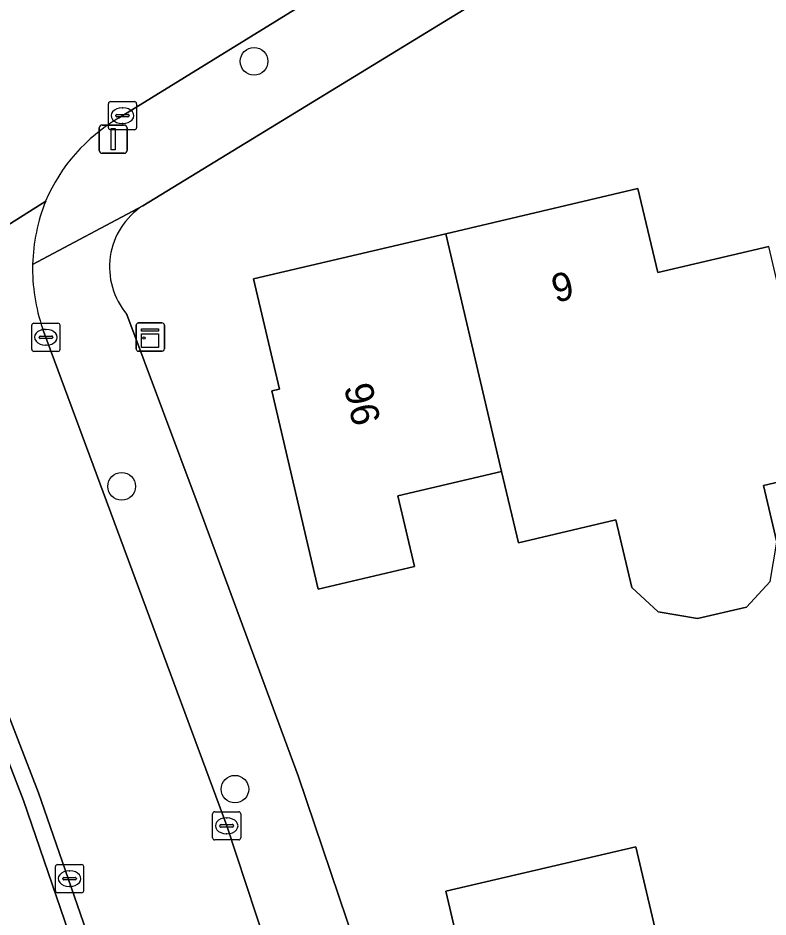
# Model space of a CAD drawing. Extents: x 157648 to 158502, y 379212 to 380938.
# Drawn here: x 158268.23 to 158294.82, y 380643.22 to 380675.11 of the extents above; entities that cross this region are included whole.
import ezdxf

# ---------------------------------------------------------------- set-up
doc = ezdxf.new("R2010")
doc.units = 0
for name, color, linetype in [('IMGEO_Boom', 7, 'Continuous'), ('IMGEO_Erf', 7, 'Continuous'), ('IMGEO_Kast', 7, 'Continuous'), ('IMGEO_Kolk', 7, 'Continuous'), ('IMGEO_Lichtmast', 7, 'Continuous'), ('IMGEO_Pand', 7, 'Continuous'), ('IMGEO_Pand_nummerreeks', 7, 'Continuous'), ('IMGEO_Rijbaan_lokaal_open', 7, 'Continuous'), ('IMGEO_Voetpad_open', 7, 'Continuous')]:
    doc.layers.add(name, color=color, linetype=linetype)

msp = doc.modelspace()

# ---------------------------------------------------------------- linework, layer by layer
at = {"layer": 'IMGEO_Boom'}
for centre in [(158276.598, 380673.576), (158271.903, 380658.501), (158275.92, 380647.76)]:
    msp.add_circle(centre, 0.489, dxfattribs=at)
at = {"layer": 'IMGEO_Erf'}
for points in [[(158287.24, 380677.382), (158272.653, 380668.455)], [(158294.9, 380655.123), (158294.054, 380654.218), (158292.32, 380653.811), (158290.926, 380654.044), (158289.99, 380654.918), (158289.429, 380657.307), (158285.973, 380656.495), (158285.378, 380659.026), (158281.697, 380658.162), (158282.285, 380655.657), (158278.877, 380654.857), (158277.225, 380661.888), (158277.5, 380661.952), (158276.582, 380665.863), (158283.396, 380667.463), (158290.21, 380669.064), (158290.91, 380666.085), (158294.848, 380667.01)], [(158272.089, 380664.599), (158274.614, 380657.836), (158278.162, 380648.233), (158280.184, 380642.245), (158281.989, 380636.364)], [(158296.726, 380659.02), (158294.658, 380658.535), (158295.132, 380656.517)], [(158270.472, 380641.386), (158268.423, 380647.352), (158266.359, 380652.693), (158265.986, 380652.548), (158264.393, 380656.642), (158252.147, 380653.798), (158240.661, 380650.992), (158240.566, 380651.381), (158230.925, 380649.086), (158227.242, 380648.21), (158204.018, 380642.406)]]:
    msp.add_lwpolyline(points, dxfattribs=at)
msp.add_lwpolyline([(158285.214, 380636.395), (158284.305, 380640.265), (158283.395, 380644.136), (158290.137, 380645.719), (158291.046, 380641.85), (158291.955, 380637.978)], close=True, dxfattribs=at)
msp.add_arc((158274.07, 380666.278), 2.597, 123.0732, 220.284, dxfattribs=at)
at = {"layer": 'IMGEO_Kast'}
for p, q in [((158272.417, 380663.372), (158272.417, 380664.213)), ((158272.417, 380664.213), (158272.417, 380663.372)), ((158272.492, 380664.297), (158273.333, 380664.297)), ((158273.333, 380664.297), (158272.492, 380664.297)), ((158273.417, 380664.222), (158273.417, 380663.381)), ((158273.417, 380663.381), (158273.417, 380664.222)), ((158273.342, 380663.297), (158272.501, 380663.297)), ((158272.501, 380663.297), (158273.342, 380663.297))]:
    msp.add_line(p, q, dxfattribs=at)
for points in [[(158272.612, 380664.087), (158273.212, 380664.087), (158273.212, 380664.002), (158272.612, 380664.002), (158272.612, 380664.087)], [(158272.612, 380663.912), (158273.212, 380663.912), (158273.212, 380663.423), (158272.612, 380663.423), (158272.612, 380663.912)]]:
    msp.add_lwpolyline(points, dxfattribs=at)
msp.add_circle((158272.696, 380663.761), 0.0377, dxfattribs=at)
for centre, start, end in [((158272.495, 380664.219), 92.4484, 184.2845), ((158272.495, 380664.219), 92.4484, 184.2845), ((158273.339, 380664.219), 2.4484, 94.2845), ((158273.339, 380664.219), 2.4484, 94.2845), ((158272.495, 380663.375), 182.4484, 274.2845), ((158272.495, 380663.375), 182.4484, 274.2845), ((158273.339, 380663.375), 272.4484, 4.2845), ((158273.339, 380663.375), 272.4484, 4.2845)]:
    msp.add_arc(centre, 0.0779, start, end, dxfattribs=at)
at = {"layer": 'IMGEO_Kolk'}
for p, q in [((158271.432, 380671.222), (158271.432, 380672.074)), ((158271.507, 380672.148), (158272.359, 380672.148)), ((158272.433, 380672.074), (158272.433, 380671.222)), ((158271.734, 380671.691), (158272.132, 380671.691)), ((158271.92, 380671.928), (158271.945, 380671.928)), ((158271.691, 380671.642), (158271.691, 380671.654)), ((158272.129, 380671.605), (158271.731, 380671.605)), ((158271.943, 380671.368), (158271.918, 380671.368)), ((158272.175, 380671.654), (158272.175, 380671.642)), ((158272.359, 380671.148), (158271.507, 380671.148)), ((158268.716, 380663.362), (158268.716, 380664.214)), ((158268.791, 380664.288), (158269.643, 380664.288)), ((158269.204, 380664.068), (158269.229, 380664.068)), ((158269.717, 380664.214), (158269.717, 380663.362)), ((158268.975, 380663.782), (158268.975, 380663.794)), ((158269.413, 380663.745), (158269.015, 380663.745)), ((158269.018, 380663.831), (158269.416, 380663.831)), ((158269.459, 380663.794), (158269.459, 380663.782)), ((158269.227, 380663.508), (158269.202, 380663.508)), ((158269.643, 380663.288), (158268.791, 380663.288)), ((158275.127, 380646.033), (158275.127, 380646.885)), ((158275.202, 380646.959), (158276.054, 380646.959)), ((158276.128, 380646.885), (158276.128, 380646.033)), ((158275.429, 380646.502), (158275.827, 380646.502)), ((158275.615, 380646.739), (158275.64, 380646.739)), ((158275.386, 380646.453), (158275.386, 380646.465)), ((158275.824, 380646.416), (158275.426, 380646.416)), ((158275.638, 380646.179), (158275.613, 380646.179)), ((158275.87, 380646.465), (158275.87, 380646.453)), ((158276.054, 380645.959), (158275.202, 380645.959)), ((158269.555, 380644.159), (158269.555, 380645.011)), ((158269.63, 380645.085), (158270.482, 380645.085)), ((158270.556, 380645.011), (158270.556, 380644.159)), ((158269.814, 380644.579), (158269.814, 380644.591)), ((158269.857, 380644.628), (158270.255, 380644.628)), ((158270.043, 380644.865), (158270.068, 380644.865)), ((158270.298, 380644.591), (158270.298, 380644.579)), ((158270.252, 380644.542), (158269.854, 380644.542)), ((158270.066, 380644.305), (158270.041, 380644.305)), ((158270.482, 380644.085), (158269.63, 380644.085))]:
    msp.add_line(p, q, dxfattribs=at)
for points in [[(158271.432, 380671.222), (158271.432, 380672.074)], [(158271.507, 380672.148), (158272.359, 380672.148)], [(158272.433, 380672.074), (158272.433, 380671.222)], [(158272.359, 380671.148), (158271.507, 380671.148)], [(158268.716, 380663.362), (158268.716, 380664.214)], [(158268.791, 380664.288), (158269.643, 380664.288)], [(158269.717, 380664.214), (158269.717, 380663.362)], [(158269.643, 380663.288), (158268.791, 380663.288)], [(158275.127, 380646.033), (158275.127, 380646.885)], [(158275.202, 380646.959), (158276.054, 380646.959)], [(158276.128, 380646.885), (158276.128, 380646.033)], [(158276.054, 380645.959), (158275.202, 380645.959)], [(158269.555, 380644.159), (158269.555, 380645.011)], [(158269.63, 380645.085), (158270.482, 380645.085)], [(158270.556, 380645.011), (158270.556, 380644.159)], [(158270.482, 380644.085), (158269.63, 380644.085)]]:
    msp.add_lwpolyline(points, dxfattribs=at)
for centre, radius, start, end in [((158271.509, 380672.072), 0.0765, 91.552, 178.448), ((158271.509, 380672.072), 0.0765, 91.552, 178.448), ((158272.357, 380672.072), 0.0765, 1.552, 88.448), ((158272.357, 380672.072), 0.0765, 1.552, 88.448), ((158271.731, 380671.651), 0.0403, 85.8775, 175.7526), ((158272.136, 380671.653), 0.0386, 1.7309, 96.639), ((158271.728, 380671.641), 0.0366, 178.938, 274.7102), ((158272.132, 380671.648), 0.043, 264.8664, 352.4533), ((158271.509, 380671.224), 0.0765, 181.552, 268.448), ((158271.509, 380671.224), 0.0765, 181.552, 268.448), ((158272.357, 380671.224), 0.0765, 271.552, 358.448), ((158272.357, 380671.224), 0.0765, 271.552, 358.448), ((158268.793, 380664.212), 0.0765, 91.552, 178.448), ((158268.793, 380664.212), 0.0765, 91.552, 178.448), ((158269.641, 380664.212), 0.0765, 1.552, 88.448), ((158269.641, 380664.212), 0.0765, 1.552, 88.448), ((158269.015, 380663.791), 0.0403, 85.8775, 175.7526), ((158269.012, 380663.781), 0.0366, 178.938, 274.7102), ((158269.416, 380663.788), 0.043, 264.8664, 352.4533), ((158269.42, 380663.793), 0.0386, 1.7309, 96.639), ((158268.793, 380663.364), 0.0765, 181.552, 268.448), ((158268.793, 380663.364), 0.0765, 181.552, 268.448), ((158269.641, 380663.364), 0.0765, 271.552, 358.448), ((158269.641, 380663.364), 0.0765, 271.552, 358.448), ((158275.204, 380646.883), 0.0765, 91.552, 178.448), ((158275.204, 380646.883), 0.0765, 91.552, 178.448), ((158276.052, 380646.883), 0.0765, 1.552, 88.448), ((158276.052, 380646.883), 0.0765, 1.552, 88.448), ((158275.426, 380646.462), 0.0403, 85.8775, 175.7526), ((158275.831, 380646.464), 0.0386, 1.7309, 96.639), ((158275.423, 380646.452), 0.0366, 178.938, 274.7102), ((158275.827, 380646.459), 0.043, 264.8664, 352.4533), ((158275.204, 380646.035), 0.0765, 181.552, 268.448), ((158275.204, 380646.035), 0.0765, 181.552, 268.448), ((158276.052, 380646.035), 0.0765, 271.552, 358.448), ((158276.052, 380646.035), 0.0765, 271.552, 358.448), ((158269.632, 380645.009), 0.0765, 91.552, 178.448), ((158269.632, 380645.009), 0.0765, 91.552, 178.448), ((158270.48, 380645.009), 0.0765, 1.552, 88.448), ((158270.48, 380645.009), 0.0765, 1.552, 88.448), ((158269.854, 380644.588), 0.0403, 85.8775, 175.7526), ((158269.851, 380644.578), 0.0366, 178.938, 274.7102), ((158270.255, 380644.585), 0.043, 264.8664, 352.4533), ((158270.259, 380644.59), 0.0386, 1.7309, 96.639), ((158269.632, 380644.161), 0.0765, 181.552, 268.448), ((158269.632, 380644.161), 0.0765, 181.552, 268.448), ((158270.48, 380644.161), 0.0765, 271.552, 358.448), ((158270.48, 380644.161), 0.0765, 271.552, 358.448)]:
    msp.add_arc(centre, radius, start, end, dxfattribs=at)
for centre, major_axis, ratio, start_param, end_param in [((158271.919, 380671.648), (-0.387, 0.002), 0.722429, 4.712389, 7.853982), ((158271.944, 380671.648), (-0.39, 0.002), 0.717154, 1.570796, 4.712389), ((158269.203, 380663.788), (-0.387, 0.002), 0.722429, 4.712389, 7.853982), ((158269.228, 380663.788), (-0.39, 0.002), 0.717154, 1.570796, 4.712389), ((158275.614, 380646.459), (-0.387, 0.002), 0.722429, 4.712389, 7.853982), ((158275.639, 380646.459), (-0.39, 0.002), 0.717154, 1.570796, 4.712389), ((158270.042, 380644.585), (-0.387, 0.002), 0.722429, 4.712389, 7.853982), ((158270.067, 380644.585), (-0.39, 0.002), 0.717154, 1.570796, 4.712389)]:
    msp.add_ellipse(centre, major_axis=major_axis, ratio=ratio, start_param=start_param, end_param=end_param, dxfattribs=at)
at = {"layer": 'IMGEO_Lichtmast'}
for p, q in [((158271.108, 380670.416), (158271.108, 380671.216)), ((158271.108, 380671.216), (158271.108, 380670.416)), ((158271.208, 380671.316), (158271.998, 380671.316)), ((158271.998, 380671.316), (158271.208, 380671.316)), ((158272.098, 380671.216), (158272.098, 380670.416)), ((158272.098, 380670.416), (158272.098, 380671.216)), ((158271.998, 380670.316), (158271.208, 380670.316)), ((158271.208, 380670.316), (158271.998, 380670.316))]:
    msp.add_line(p, q, dxfattribs=at)
msp.add_lwpolyline([(158271.528, 380671.191), (158271.678, 380671.191), (158271.678, 380670.441), (158271.528, 380670.441), (158271.528, 380671.191)], dxfattribs=at)
for centre, start, end in [((158271.208, 380671.216), 90, 180), ((158271.208, 380671.216), 90, 180), ((158271.998, 380671.216), 0, 90), ((158271.998, 380671.216), 360, 90), ((158271.208, 380670.416), 180, 270), ((158271.208, 380670.416), 180, 270), ((158271.998, 380670.416), 270, 0), ((158271.998, 380670.416), 270, 0)]:
    msp.add_arc(centre, 0.1, start, end, dxfattribs=at)
at = {"layer": 'IMGEO_Pand'}
for points in [[(158285.378, 380659.026), (158285.973, 380656.495), (158289.429, 380657.307), (158289.99, 380654.918), (158290.926, 380654.044), (158292.32, 380653.811), (158294.054, 380654.218), (158294.9, 380655.123), (158295.132, 380656.517), (158294.658, 380658.535), (158296.726, 380659.02), (158294.848, 380667.01), (158290.91, 380666.085), (158290.21, 380669.064), (158283.396, 380667.463)], [(158285.378, 380659.026), (158283.396, 380667.463), (158276.582, 380665.863), (158277.5, 380661.952), (158277.225, 380661.888), (158278.877, 380654.857), (158282.285, 380655.657), (158281.697, 380658.162)], [(158284.305, 380640.265), (158291.046, 380641.85), (158290.137, 380645.719), (158283.395, 380644.136)]]:
    msp.add_lwpolyline(points, close=True, dxfattribs=at)
at = {"layer": 'IMGEO_Rijbaan_lokaal_open'}
for points in [[(158271.792, 380671.557), (158284.353, 380679.314), (158287.16, 380680.971)], [(158269.209, 380668.62), (158259.413, 380662.428)], [(158259.413, 380662.428), (158269.209, 380668.62)], [(158281.301, 380627.252), (158279.102, 380635.44), (158277.35, 380641.254), (158275.628, 380646.459), (158269.134, 380664.006), (158269.099, 380664.106)], [(158264.905, 380658.157), (158265.25, 380657.252), (158266.856, 380653.04), (158268.233, 380649.501), (158268.951, 380647.635), (158271.067, 380641.515), (158273.069, 380635.27), (158274.89, 380628.688), (158275.399, 380626.75), (158277.479, 380617.972), (158278.213, 380614.328)]]:
    msp.add_lwpolyline(points, dxfattribs=at)
for centre, radius, start, end in [((158274.957, 380666.169), 6.249, 120.4332, 156.9055), ((158275.24, 380666.209), 6.495, 158.21, 178.553), ((158275.235, 380666.22), 6.49, 178.645, 199.0069)]:
    msp.add_arc(centre, radius, start, end, dxfattribs=at)
at = {"layer": 'IMGEO_Voetpad_open'}
for points in [[(158287.16, 380680.971), (158284.353, 380679.314), (158271.792, 380671.557)], [(158268.747, 380666.373), (158272.653, 380668.455), (158287.24, 380677.382)], [(158272.653, 380668.455), (158268.747, 380666.373)], [(158281.989, 380636.364), (158280.184, 380642.245), (158278.162, 380648.233), (158274.614, 380657.836), (158272.089, 380664.599)], [(158269.099, 380664.106), (158269.134, 380664.006), (158275.628, 380646.459), (158277.35, 380641.254), (158279.102, 380635.44), (158281.301, 380627.252), (158283.092, 380619.448), (158284.585, 380612.128)], [(158268.951, 380647.635), (158268.233, 380649.501), (158266.856, 380653.04), (158265.25, 380657.252), (158264.64, 380657.11), (158266.359, 380652.693), (158268.423, 380647.352), (158270.472, 380641.386), (158272.481, 380635.085), (158274.294, 380628.549), (158274.835, 380626.514), (158276.868, 380617.835), (158277.607, 380614.209)], [(158278.213, 380614.328), (158277.479, 380617.972), (158275.399, 380626.75), (158274.89, 380628.688), (158273.069, 380635.27), (158271.067, 380641.515), (158268.951, 380647.635)]]:
    msp.add_lwpolyline(points, dxfattribs=at)
for centre, radius, start, end in [((158274.957, 380666.169), 6.249, 120.4332, 156.9055), ((158275.24, 380666.209), 6.495, 158.21, 178.553), ((158274.07, 380666.278), 2.597, 123.0732, 220.284), ((158275.235, 380666.22), 6.49, 178.645, 199.0069)]:
    msp.add_arc(centre, radius, start, end, dxfattribs=at)

# ---------------------------------------------------------------- texts
at = {"layer": 'IMGEO_Pand_nummerreeks'}
for s, rotation, p in [('9', 13.2183, (158287.285, 380665.008)), ('96', 283.2223, (158279.781, 380662.031))]:
    msp.add_text(s, height=1, rotation=rotation, dxfattribs=at).set_placement(p)

doc.saveas('drawing.dxf')
